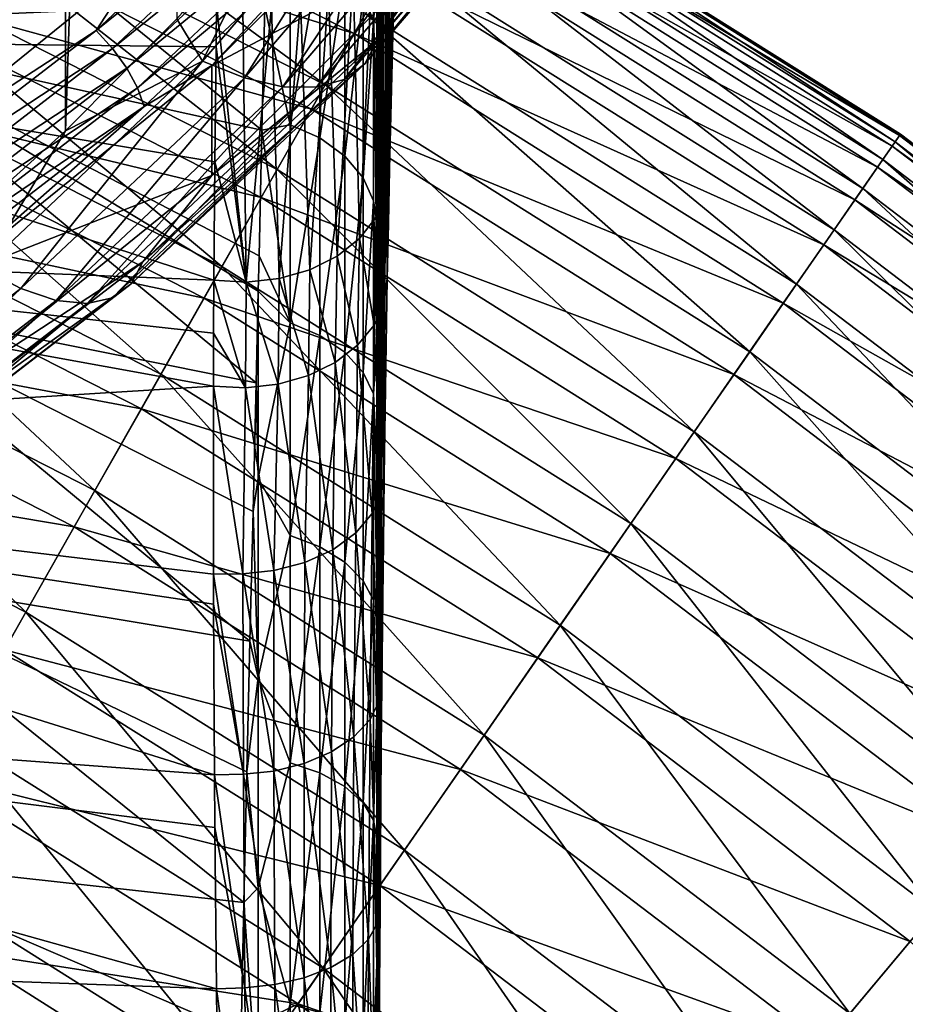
# Model space of a CAD drawing. Header units: metres. Extents: x -44 to 117, y -432 to 89.
# Tile 281 of 656: x 13 to 18, y -379 to -374. Entities that reach past the tile are written whole.
import ezdxf

# ---------------------------------------------------------------- set-up
doc = ezdxf.new("R2010")
doc.units = ezdxf.units.M
doc.layers.add('solid_125568', color=7, linetype='CONTINUOUS')

msp = doc.modelspace()

# ---------------------------------------------------------------- linework, layer by layer
at = {"layer": 'solid_125568'}
for points in [[(12.704792, -375.118347, 864.838501), (12.704781, -355.645477, 850.690674), (13.33773, -356.216248, 851.105347)], [(12.704792, -375.118347, 864.838501), (13.33773, -356.216248, 851.105347), (13.337739, -374.547577, 864.423828)], [(13.337739, -374.547577, 864.423828), (13.33773, -356.216248, 851.105347), (13.931556, -356.813904, 851.539551)], [(13.337739, -374.547577, 864.423828), (13.931556, -356.813904, 851.539551), (13.931565, -373.949921, 863.989624)], [(15.072936, -368.000397, 267.490051), (15.099434, -373.464966, 268.515686), (15.068182, -374.751312, 266.91153)], [(15.070566, -368.037811, 267.375671), (15.072936, -368.000397, 267.490051), (15.068182, -374.751312, 266.91153)], [(15.070566, -368.037811, 267.375671), (15.068182, -374.751312, 266.91153), (15.068182, -368.075531, 267.261383)], [(15.03091, -368.843414, 265.128937), (15.068182, -368.075531, 267.261383), (15.036264, -376.58252, 265.082001)], [(15.036264, -376.58252, 265.082001), (15.068182, -368.075531, 267.261383), (15.038836, -376.388428, 265.254883)], [(15.038836, -376.388428, 265.254883), (15.068182, -368.075531, 267.261383), (15.055755, -375.337891, 266.267853)], [(15.068182, -368.075531, 267.261383), (15.061746, -375.041199, 266.586609), (15.055755, -375.337891, 266.267853)], [(15.068182, -368.075531, 267.261383), (15.068182, -374.751312, 266.91153), (15.061746, -375.041199, 266.586609)], [(15.017241, -369.295746, 264.013672), (15.03091, -368.843414, 265.128937), (15.023011, -377.842072, 264.065887)], [(15.03091, -368.843414, 265.128937), (15.026022, -377.505859, 264.319366), (15.023011, -377.842072, 264.065887)], [(15.03091, -368.843414, 265.128937), (15.036264, -376.58252, 265.082001), (15.026022, -377.505859, 264.319366)], [(15.008739, -369.711426, 263.064209), (15.017241, -369.295746, 264.013672), (15.00904, -380.405884, 262.542877)], [(15.017241, -369.295746, 264.013672), (15.010592, -379.968445, 262.758057), (15.00904, -380.405884, 262.542877)], [(15.017241, -369.295746, 264.013672), (15.014428, -379.118347, 263.224457), (15.010592, -379.968445, 262.758057)], [(15.017241, -369.295746, 264.013672), (15.016814, -378.699036, 263.480713), (15.014428, -379.118347, 263.224457)], [(15.017241, -369.295746, 264.013672), (15.023011, -377.842072, 264.065887), (15.016814, -378.699036, 263.480713)], [(15, -385.545654, 260.59137), (15.008739, -369.711426, 263.064209), (15.003049, -384.291534, 261.36142)], [(15, -385.545654, 260.59137), (15.000211, -370.684509, 261.076019), (15.008739, -369.711426, 263.064209)], [(15.008739, -369.711426, 263.064209), (15.003129, -384.118286, 261.388123), (15.003049, -384.291534, 261.36142)], [(15.008739, -369.711426, 263.064209), (15.003964, -382.999878, 261.619232), (15.003129, -384.118286, 261.388123)], [(15.008739, -369.711426, 263.064209), (15.004303, -382.693237, 261.69986), (15.003964, -382.999878, 261.619232)], [(15.008739, -369.711426, 263.064209), (15.005793, -381.701874, 262.009583), (15.004303, -382.693237, 261.69986)], [(15.008739, -369.711426, 263.064209), (15.006607, -381.301788, 262.157593), (15.005793, -381.701874, 262.009583)], [(15.008739, -369.711426, 263.064209), (15.00904, -380.405884, 262.542877), (15.006607, -381.301788, 262.157593)], [(15, -385.511688, 259.943146), (15.000052, -370.782196, 260.892303), (15.000211, -370.684509, 261.076019)], [(15, -385.545654, 260.59137), (15, -385.511688, 259.943146), (15.000211, -370.684509, 261.076019)], [(15, -385.511688, 259.943146), (15, -370.880646, 260.70993), (15.000052, -370.782196, 260.892303)], [(15, -371.432495, 259.739624), (15, -370.880646, 260.70993), (15, -385.511688, 259.943146)], [(15, -371.997742, 258.815063), (15, -371.432495, 259.739624), (15, -385.511688, 259.943146)], [(12.378671, -374.741241, 868.272766), (13.748037, -373.633453, 867.467896), (12.509221, -371.68927, 866.055359)], [(15, -372.576447, 257.936188), (15, -371.997742, 258.815063), (15, -385.511688, 259.943146)], [(15, -373.168579, 257.103058), (15, -372.576447, 257.936188), (15, -385.511688, 259.943146)], [(14.386372, -374.543945, 254.260727), (12.118732, -374.043762, 254.076492), (12.126669, -372.713928, 255.493286)], [(14.401115, -373.883209, 254.985596), (14.386372, -374.543945, 254.260727), (12.126669, -372.713928, 255.493286)], [(12.519332, -372.687836, 244.919189), (12.338329, -373.086304, 245.683273), (14.723593, -374.301666, 245.683273)], [(14.939587, -373.921021, 244.919189), (12.519332, -372.687836, 244.919189), (14.723593, -374.301666, 245.683273)], [(12.276813, -373.221741, 235.494858), (12.468211, -372.800385, 236.245285), (14.878583, -374.028534, 236.245285)], [(14.878583, -374.028534, 236.245285), (12.468211, -372.800385, 236.245285), (15.065446, -373.699188, 237.03363)], [(15.002219, -374.06601, 865.568481), (16.100073, -372.789917, 864.641357), (15.371323, -373.535278, 865.542419)], [(16.027821, -372.919098, 864.386902), (16.100073, -372.789917, 864.641357), (15.002219, -374.06601, 865.568481)], [(13.502095, -374.011993, 867.721985), (14.731285, -372.853607, 866.880371), (13.748037, -373.633453, 867.467896)], [(14.826777, -372.942749, 866.883484), (14.731285, -372.853607, 866.880371), (13.502095, -374.011993, 867.721985)], [(14.934893, -374.189453, 865.309875), (16.027821, -372.919098, 864.386902), (15.002219, -374.06601, 865.568481)], [(15.910262, -373.012482, 864.133728), (16.027821, -372.919098, 864.386902), (14.934893, -374.189453, 865.309875)], [(13.589619, -374.108612, 867.73053), (14.826777, -372.942749, 866.883484), (13.502095, -374.011993, 867.721985)], [(14.908786, -373.040802, 866.856506), (14.826777, -372.942749, 866.883484), (13.589619, -374.108612, 867.73053)], [(14.069984, -374.175964, 864.189453), (15.099618, -372.979187, 863.319946), (14.292716, -374.265198, 864.359924)], [(14.484539, -373.327118, 863.537109), (15.099618, -372.979187, 863.319946), (14.069984, -374.175964, 864.189453)], [(14.119752, -374.197876, 867.259949), (15.371323, -372.94751, 866.35144), (15.011267, -373.236847, 866.721619)], [(15.371323, -373.535278, 865.542419), (15.371323, -372.94751, 866.35144), (14.119752, -374.197876, 867.259949)], [(15.099618, -372.979187, 863.319946), (15.338649, -373.049469, 863.476685), (14.292716, -374.265198, 864.359924)], [(14.144268, -373.87146, 269.338715), (10.178885, -372.989136, 269.381714), (10.157577, -374.053589, 268.0159)], [(13.664785, -374.213135, 867.708252), (14.908786, -373.040802, 866.856506), (13.589619, -374.108612, 867.73053)], [(14.971715, -373.141113, 866.80127), (14.908786, -373.040802, 866.856506), (13.664785, -374.213135, 867.708252)], [(14.825352, -374.273529, 865.049927), (15.910262, -373.012482, 864.133728), (14.934893, -374.189453, 865.309875)], [(15.751927, -373.066437, 863.891541), (15.910262, -373.012482, 864.133728), (14.825352, -374.273529, 865.049927)], [(12.338329, -373.086304, 245.683273), (12.123429, -373.559448, 246.39505), (14.467148, -374.753632, 246.39505)], [(14.723593, -374.301666, 245.683273), (12.338329, -373.086304, 245.683273), (14.467148, -374.753632, 246.39505)], [(14.292716, -374.265198, 864.359924), (15.338649, -373.049469, 863.476685), (14.49796, -374.312134, 864.565613)], [(15.338649, -373.049469, 863.476685), (15.558912, -373.078949, 863.669678), (14.49796, -374.312134, 864.565613)], [(14.49796, -374.312134, 864.565613), (15.558912, -373.078949, 863.669678), (14.677814, -374.314941, 864.798645)], [(14.677814, -374.314941, 864.798645), (15.751927, -373.066437, 863.891541), (14.825352, -374.273529, 865.049927)], [(15.558912, -373.078949, 863.669678), (15.751927, -373.066437, 863.891541), (14.677814, -374.314941, 864.798645)], [(14.982594, -373.061646, 256.967102), (14.982594, -373.958344, 255.831757), (14.926137, -373.828094, 255.72287)], [(14.982594, -373.061646, 256.967102), (15, -373.775055, 256.315399), (14.982594, -373.958344, 255.831757)], [(15.382519, -373.140411, 239.447311), (15.416267, -373.080933, 240.214096), (17.789623, -374.572205, 240.214096)], [(15.420477, -373.073517, 240.959534), (15.396095, -373.116486, 241.716812), (17.766346, -374.605804, 241.716812)], [(15.416267, -373.080933, 240.214096), (15.420477, -373.073517, 240.959534), (17.794481, -374.565186, 240.959534)], [(17.789623, -374.572205, 240.214096), (15.416267, -373.080933, 240.214096), (17.794481, -374.565186, 240.959534)], [(17.794481, -374.565186, 240.959534), (15.420477, -373.073517, 240.959534), (17.766346, -374.605804, 241.716812)], [(13.722464, -374.31839, 867.656677), (14.971715, -373.141113, 866.80127), (13.664785, -374.213135, 867.708252)], [(15.011267, -373.236847, 866.721619), (14.971715, -373.141113, 866.80127), (13.722464, -374.31839, 867.656677)], [(15.315071, -373.259277, 238.650345), (15.382519, -373.140411, 239.447311), (17.750679, -374.628418, 239.447311)], [(15.396095, -373.116486, 241.716812), (15.339288, -373.216583, 242.506348), (17.700792, -374.700409, 242.506348)], [(17.750679, -374.628418, 239.447311), (15.382519, -373.140411, 239.447311), (17.789623, -374.572205, 240.214096)], [(17.766346, -374.605804, 241.716812), (15.396095, -373.116486, 241.716812), (17.700792, -374.700409, 242.506348)], [(15, -373.775055, 256.315399), (15, -373.168579, 257.103058), (15, -385.511688, 259.943146)], [(12.051966, -373.716766, 234.802933), (12.276813, -373.221741, 235.494858), (14.650183, -374.43103, 235.494858)], [(14.650183, -374.43103, 235.494858), (12.276813, -373.221741, 235.494858), (14.878583, -374.028534, 236.245285)], [(13.758715, -374.417236, 867.579224), (15.011267, -373.236847, 866.721619), (13.722464, -374.31839, 867.656677)], [(14.119752, -374.197876, 867.259949), (15.011267, -373.236847, 866.721619), (13.758715, -374.417236, 867.579224)], [(15.339288, -373.216583, 242.506348), (15.246076, -373.380859, 243.313965), (17.593231, -374.855682, 243.313965)], [(17.700792, -374.700409, 242.506348), (15.339288, -373.216583, 242.506348), (17.593231, -374.855682, 243.313965)], [(15.210249, -373.444, 237.840576), (15.315071, -373.259277, 238.650345), (17.672848, -374.740753, 238.650345)], [(17.672848, -374.740753, 238.650345), (15.315071, -373.259277, 238.650345), (17.750679, -374.628418, 239.447311)], [(13.931565, -373.949921, 863.989624), (14.484539, -373.327118, 863.537109), (14.069984, -374.175964, 864.189453)], [(15.094375, -373.350769, 268.953888), (15.051971, -374.881226, 267.025024), (15.068182, -374.751312, 266.91153)], [(15.052956, -373.47403, 269.04007), (15.051971, -374.881226, 267.025024), (15.094375, -373.350769, 268.953888)], [(15.099434, -373.464966, 268.515686), (15.094375, -373.350769, 268.953888), (15.068182, -374.751312, 266.91153)], [(15.246076, -373.380859, 243.313965), (15.113635, -373.614288, 244.123383), (17.440399, -375.076263, 244.123383)], [(17.593231, -374.855682, 243.313965), (15.246076, -373.380859, 243.313965), (17.440399, -375.076263, 244.123383)], [(15.065446, -373.699188, 237.03363), (15.210249, -373.444, 237.840576), (17.551888, -374.915344, 237.840576)], [(17.551888, -374.915344, 237.840576), (15.210249, -373.444, 237.840576), (17.672848, -374.740753, 238.650345)], [(14.978935, -373.593506, 269.124176), (14.997011, -375.008392, 267.136963), (15.052956, -373.47403, 269.04007)], [(15.052956, -373.47403, 269.04007), (14.997011, -375.008392, 267.136963), (15.051971, -374.881226, 267.025024)], [(12.123429, -373.559448, 246.39505), (11.876911, -374.102173, 247.034958), (14.172972, -375.272064, 247.034958)], [(14.467148, -374.753632, 246.39505), (12.123429, -373.559448, 246.39505), (14.172972, -375.272064, 247.034958)], [(14.119752, -374.785675, 866.450928), (15.371323, -373.535278, 865.542419), (14.119752, -374.197876, 867.259949)], [(15.002219, -374.06601, 865.568481), (15.371323, -373.535278, 865.542419), (14.119752, -374.785675, 866.450928)], [(14.536585, -373.52887, 255.472717), (14.536585, -374.514404, 254.367325), (14.401115, -373.883209, 254.985596)], [(14.695323, -373.603699, 255.535278), (14.536585, -374.514404, 254.367325), (14.536585, -373.52887, 255.472717)], [(14.695323, -373.603699, 255.535278), (14.695324, -374.585175, 254.434433), (14.536585, -374.514404, 254.367325)], [(14.828804, -373.706238, 255.621002), (14.695324, -374.585175, 254.434433), (14.695323, -373.603699, 255.535278)], [(14.873336, -373.700592, 269.200287), (14.907425, -375.121399, 267.237244), (14.978935, -373.593506, 269.124176)], [(14.978935, -373.593506, 269.124176), (14.907425, -375.121399, 267.237244), (14.997011, -375.008392, 267.136963)], [(15.113635, -373.614288, 244.123383), (14.939587, -373.921021, 244.919189), (17.239557, -375.36618, 244.919189)], [(17.440399, -375.076263, 244.123383), (15.113635, -373.614288, 244.123383), (17.239557, -375.36618, 244.919189)], [(13.502095, -374.011993, 867.721985), (13.748037, -373.633453, 867.467896), (12.378671, -374.741241, 868.272766)], [(11.796793, -374.278534, 234.188095), (12.051966, -373.716766, 234.802933), (14.381868, -374.9039, 234.802933)], [(14.381868, -374.9039, 234.802933), (12.051966, -373.716766, 234.802933), (14.650183, -374.43103, 235.494858)], [(14.828804, -373.706238, 255.621002), (14.828804, -374.682159, 254.526382), (14.695324, -374.585175, 254.434433)], [(14.741571, -373.787415, 269.262848), (14.787352, -375.2164, 267.322449), (14.873336, -373.700592, 269.200287)], [(14.873336, -373.700592, 269.200287), (14.787352, -375.2164, 267.322449), (14.907425, -375.121399, 267.237244)], [(14.926137, -373.828094, 255.72287), (14.828804, -374.682159, 254.526382), (14.828804, -373.706238, 255.621002)], [(14.878583, -374.028534, 236.245285), (15.065446, -373.699188, 237.03363), (17.384792, -375.156555, 237.03363)], [(17.384792, -375.156555, 237.03363), (15.065446, -373.699188, 237.03363), (17.551888, -374.915344, 237.840576)], [(14.982594, -373.958344, 255.831757), (15, -373.775055, 256.315399), (15, -374.39801, 255.572784)], [(15, -374.39801, 255.572784), (15, -373.775055, 256.315399), (15, -385.511688, 259.943146)], [(14.592645, -373.84848, 269.307861), (14.642389, -375.289154, 267.388763), (14.741571, -373.787415, 269.262848)], [(14.741571, -373.787415, 269.262848), (14.642389, -375.289154, 267.388763), (14.787352, -375.2164, 267.322449)], [(14.926137, -373.828094, 255.72287), (14.926137, -374.797424, 254.635666), (14.828804, -374.682159, 254.526382)], [(14.982594, -373.958344, 255.831757), (14.926137, -374.797424, 254.635666), (14.926137, -373.828094, 255.72287)], [(14.141663, -374.099518, 269.016571), (14.144268, -373.87146, 269.338715), (10.157577, -374.053589, 268.0159)], [(14.303117, -375.355164, 267.453186), (14.144268, -373.87146, 269.338715), (14.141663, -374.099518, 269.016571)], [(14.285213, -373.889252, 269.341736), (14.144268, -373.87146, 269.338715), (14.303117, -375.355164, 267.453186)], [(14.437194, -373.881866, 269.333862), (14.479078, -375.336182, 267.433075), (14.592645, -373.84848, 269.307861)], [(14.592645, -373.84848, 269.307861), (14.479078, -375.336182, 267.433075), (14.642389, -375.289154, 267.388763)], [(14.285213, -373.889252, 269.341736), (14.303117, -375.355164, 267.453186), (14.437194, -373.881866, 269.333862)], [(14.437194, -373.881866, 269.333862), (14.303117, -375.355164, 267.453186), (14.479078, -375.336182, 267.433075)], [(14.536585, -374.514404, 254.367325), (14.386372, -374.543945, 254.260727), (14.401115, -373.883209, 254.985596)], [(14.939587, -373.921021, 244.919189), (14.723593, -374.301666, 245.683273), (16.990311, -375.725952, 245.683273)], [(17.239557, -375.36618, 244.919189), (14.939587, -373.921021, 244.919189), (16.990311, -375.725952, 245.683273)], [(13.337739, -374.547577, 864.423828), (13.931565, -373.949921, 863.989624), (14.069984, -374.175964, 864.189453)], [(14.982594, -373.958344, 255.831757), (14.982594, -374.920624, 254.752472), (14.926137, -374.797424, 254.635666)], [(14.982594, -373.958344, 255.831757), (15, -374.39801, 255.572784), (15, -375.033875, 254.876022)], [(14.982594, -373.958344, 255.831757), (15, -375.033875, 254.876022), (14.982594, -374.920624, 254.752472)], [(12.134356, -375.063812, 868.486206), (13.502095, -374.011993, 867.721985), (12.378671, -374.741241, 868.272766)], [(13.589619, -374.108612, 867.73053), (13.502095, -374.011993, 867.721985), (12.134356, -375.063812, 868.486206)], [(14.650183, -374.43103, 235.494858), (14.878583, -374.028534, 236.245285), (17.169161, -375.467773, 236.245285)], [(17.169161, -375.467773, 236.245285), (14.878583, -374.028534, 236.245285), (17.384792, -375.156555, 237.03363)], [(10.157577, -374.053589, 268.0159), (10.138075, -375.18573, 266.78595), (14.130193, -375.34491, 267.447784)], [(14.135426, -374.712524, 268.206635), (10.157577, -374.053589, 268.0159), (14.130193, -375.34491, 267.447784)], [(14.135426, -374.712524, 268.206635), (14.141663, -374.099518, 269.016571), (10.157577, -374.053589, 268.0159)], [(14.355694, -375.892944, 252.962173), (12.109245, -375.441833, 252.824493), (12.118732, -374.043762, 254.076492)], [(14.366829, -375.403839, 253.406189), (14.355694, -375.892944, 252.962173), (12.118732, -374.043762, 254.076492)], [(14.37114, -375.2146, 253.586014), (14.366829, -375.403839, 253.406189), (12.118732, -374.043762, 254.076492)], [(14.386372, -374.543945, 254.260727), (14.37114, -375.2146, 253.586014), (12.118732, -374.043762, 254.076492)], [(13.750422, -375.245697, 866.425537), (15.002219, -374.06601, 865.568481), (14.119752, -374.785675, 866.450928)], [(14.934893, -374.189453, 865.309875), (15.002219, -374.06601, 865.568481), (13.750422, -375.245697, 866.425537)], [(11.876911, -374.102173, 247.034958), (11.603642, -374.703796, 247.58638), (13.846873, -375.846771, 247.58638)], [(14.172972, -375.272064, 247.034958), (11.876911, -374.102173, 247.034958), (13.846873, -375.846771, 247.58638)], [(12.213013, -375.167267, 868.499695), (13.589619, -374.108612, 867.73053), (12.134356, -375.063812, 868.486206)], [(13.664785, -374.213135, 867.708252), (13.589619, -374.108612, 867.73053), (12.213013, -375.167267, 868.499695)], [(14.303117, -375.355164, 267.453186), (14.141663, -374.099518, 269.016571), (14.135426, -374.712524, 268.206635)], [(12.895974, -375.282349, 864.993286), (14.069984, -374.175964, 864.189453), (13.100121, -375.389099, 865.176514)], [(13.337739, -374.547577, 864.423828), (14.069984, -374.175964, 864.189453), (12.895974, -375.282349, 864.993286)], [(14.069984, -374.175964, 864.189453), (14.292716, -374.265198, 864.359924), (13.100121, -375.389099, 865.176514)], [(13.688714, -375.363861, 866.163147), (14.934893, -374.189453, 865.309875), (13.750422, -375.245697, 866.425537)], [(14.825352, -374.273529, 865.049927), (14.934893, -374.189453, 865.309875), (13.688714, -375.363861, 866.163147)], [(12.280565, -375.277649, 868.481689), (13.664785, -374.213135, 867.708252), (12.213013, -375.167267, 868.499695)], [(13.722464, -374.31839, 867.656677), (13.664785, -374.213135, 867.708252), (12.280565, -375.277649, 868.481689)], [(12.713482, -375.335571, 868.086487), (14.119752, -374.197876, 867.259949), (13.758715, -374.417236, 867.579224)], [(14.119752, -374.785675, 866.450928), (14.119752, -374.197876, 867.259949), (12.713482, -375.335571, 868.086487)], [(11.516471, -374.895691, 233.666611), (11.796793, -374.278534, 234.188095), (14.077365, -375.440552, 234.188095)], [(14.077365, -375.440552, 234.188095), (11.796793, -374.278534, 234.188095), (14.381868, -374.9039, 234.802933)], [(13.100121, -375.389099, 865.176514), (14.292716, -374.265198, 864.359924), (13.288239, -375.452179, 865.393921)], [(14.292716, -374.265198, 864.359924), (14.49796, -374.312134, 864.565613), (13.288239, -375.452179, 865.393921)], [(13.588313, -375.439301, 865.896912), (14.825352, -374.273529, 865.049927), (13.688714, -375.363861, 866.163147)], [(14.677814, -374.314941, 864.798645), (14.825352, -374.273529, 865.049927), (13.588313, -375.439301, 865.896912)], [(14.723593, -374.301666, 245.683273), (14.467148, -374.753632, 246.39505), (16.694386, -376.153076, 246.39505)], [(16.990311, -375.725952, 245.683273), (14.723593, -374.301666, 245.683273), (16.694386, -376.153076, 246.39505)], [(12.332401, -375.38739, 868.43335), (13.722464, -374.31839, 867.656677), (12.280565, -375.277649, 868.481689)], [(13.758715, -374.417236, 867.579224), (13.722464, -374.31839, 867.656677), (12.332401, -375.38739, 868.43335)], [(13.288239, -375.452179, 865.393921), (14.49796, -374.312134, 864.565613), (13.453085, -375.469116, 865.637207)], [(14.49796, -374.312134, 864.565613), (14.677814, -374.314941, 864.798645), (13.453085, -375.469116, 865.637207)], [(13.453085, -375.469116, 865.637207), (14.677814, -374.314941, 864.798645), (13.588313, -375.439301, 865.896912)], [(15, -375.033875, 254.876022), (15, -374.39801, 255.572784), (15, -385.511688, 259.943146)], [(12.36498, -375.489044, 868.357971), (13.758715, -374.417236, 867.579224), (12.332401, -375.38739, 868.43335)], [(12.713482, -375.335571, 868.086487), (13.758715, -374.417236, 867.579224), (12.36498, -375.489044, 868.357971)], [(14.381868, -374.9039, 234.802933), (14.650183, -374.43103, 235.494858), (16.9056, -375.848206, 235.494858)], [(16.9056, -375.848206, 235.494858), (14.650183, -374.43103, 235.494858), (17.169161, -375.467773, 236.245285)], [(12.704792, -375.118347, 864.838501), (13.337739, -374.547577, 864.423828), (12.895974, -375.282349, 864.993286)], [(14.536586, -375.572815, 253.327286), (14.37114, -375.2146, 253.586014), (14.386372, -374.543945, 254.260727)], [(14.536585, -374.514404, 254.367325), (14.536586, -375.572815, 253.327286), (14.386372, -374.543945, 254.260727)], [(14.695324, -374.585175, 254.434433), (14.536586, -375.572815, 253.327286), (14.536585, -374.514404, 254.367325)], [(14.695324, -374.585175, 254.434433), (14.695324, -375.638763, 253.399124), (14.536586, -375.572815, 253.327286)], [(14.828804, -374.682159, 254.526382), (14.695324, -375.638763, 253.399124), (14.695324, -374.585175, 254.434433)], [(17.766346, -374.605804, 241.716812), (17.700792, -374.700409, 242.506348), (19.919781, -376.389954, 242.506348)], [(17.750679, -374.628418, 239.447311), (17.789623, -374.572205, 240.214096), (20.019749, -376.270233, 240.214096)], [(17.794481, -374.565186, 240.959534), (17.766346, -374.605804, 241.716812), (19.993551, -376.301605, 241.716812)], [(19.993551, -376.301605, 241.716812), (17.766346, -374.605804, 241.716812), (19.919781, -376.389954, 242.506348)], [(17.789623, -374.572205, 240.214096), (17.794481, -374.565186, 240.959534), (20.025213, -376.263672, 240.959534)], [(20.019749, -376.270233, 240.214096), (17.789623, -374.572205, 240.214096), (20.025213, -376.263672, 240.959534)], [(20.025213, -376.263672, 240.959534), (17.794481, -374.565186, 240.959534), (19.993551, -376.301605, 241.716812)], [(17.672848, -374.740753, 238.650345), (17.750679, -374.628418, 239.447311), (19.975922, -376.322723, 239.447311)], [(19.975922, -376.322723, 239.447311), (17.750679, -374.628418, 239.447311), (20.019749, -376.270233, 240.214096)], [(11.603642, -374.703796, 247.58638), (11.309056, -375.352325, 248.033997), (13.495339, -376.466309, 248.033997)], [(13.846873, -375.846771, 247.58638), (11.603642, -374.703796, 247.58638), (13.495339, -376.466309, 248.033997)], [(14.303117, -375.355164, 267.453186), (14.135426, -374.712524, 268.206635), (14.130193, -375.34491, 267.447784)], [(14.828804, -374.682159, 254.526382), (14.828805, -375.729156, 253.497574), (14.695324, -375.638763, 253.399124)], [(14.926137, -374.797424, 254.635666), (14.828805, -375.729156, 253.497574), (14.828804, -374.682159, 254.526382)], [(17.700792, -374.700409, 242.506348), (17.593231, -374.855682, 243.313965), (19.798735, -376.534943, 243.313965)], [(19.919781, -376.389954, 242.506348), (17.700792, -374.700409, 242.506348), (19.798735, -376.534943, 243.313965)], [(14.467148, -374.753632, 246.39505), (14.172972, -375.272064, 247.034958), (16.354921, -376.643066, 247.034958)], [(16.694386, -376.153076, 246.39505), (14.467148, -374.753632, 246.39505), (16.354921, -376.643066, 247.034958)], [(15.061746, -375.041199, 266.586609), (15.068182, -374.751312, 266.91153), (15.051971, -374.881226, 267.025024)], [(17.551888, -374.915344, 237.840576), (17.672848, -374.740753, 238.650345), (19.888332, -376.427643, 238.650345)], [(19.888332, -376.427643, 238.650345), (17.672848, -374.740753, 238.650345), (19.975922, -376.322723, 239.447311)], [(12.713482, -375.92337, 867.277466), (14.119752, -374.785675, 866.450928), (12.713482, -375.335571, 868.086487)], [(13.750422, -375.245697, 866.425537), (14.119752, -374.785675, 866.450928), (12.713482, -375.92337, 867.277466)], [(14.926137, -374.797424, 254.635666), (14.926137, -375.836578, 253.614563), (14.828805, -375.729156, 253.497574)], [(14.982594, -374.920624, 254.752472), (14.926137, -375.836578, 253.614563), (14.926137, -374.797424, 254.635666)], [(17.593231, -374.855682, 243.313965), (17.440399, -375.076263, 244.123383), (19.626745, -376.740967, 244.123383)], [(19.798735, -376.534943, 243.313965), (17.593231, -374.855682, 243.313965), (19.626745, -376.740967, 244.123383)], [(11.216693, -375.555664, 233.252457), (11.516471, -374.895691, 233.666611), (13.742851, -376.03009, 233.666611)], [(13.742851, -376.03009, 233.666611), (11.516471, -374.895691, 233.666611), (14.077365, -375.440552, 234.188095)], [(14.077365, -375.440552, 234.188095), (14.381868, -374.9039, 234.802933), (16.595978, -376.295135, 234.802933)], [(16.595978, -376.295135, 234.802933), (14.381868, -374.9039, 234.802933), (16.9056, -375.848206, 235.494858)], [(14.982594, -374.920624, 254.752472), (14.982594, -375.951385, 253.739624), (14.926137, -375.836578, 253.614563)], [(14.982594, -374.920624, 254.752472), (15, -375.033875, 254.876022), (15, -375.678497, 254.225998)], [(14.982594, -374.920624, 254.752472), (15, -375.678497, 254.225998), (14.982594, -375.951385, 253.739624)], [(15.039635, -375.462097, 266.385925), (15.051971, -374.881226, 267.025024), (14.997011, -375.008392, 267.136963)], [(15.039635, -375.462097, 266.385925), (15.055755, -375.337891, 266.267853), (15.051971, -374.881226, 267.025024)], [(15.055755, -375.337891, 266.267853), (15.061746, -375.041199, 266.586609), (15.051971, -374.881226, 267.025024)], [(17.384792, -375.156555, 237.03363), (17.551888, -374.915344, 237.840576), (19.752209, -376.590668, 237.840576)], [(19.752209, -376.590668, 237.840576), (17.551888, -374.915344, 237.840576), (19.888332, -376.427643, 238.650345)], [(14.985315, -375.583679, 266.502258), (14.997011, -375.008392, 267.136963), (14.907425, -375.121399, 267.237244)], [(14.985315, -375.583679, 266.502258), (15.039635, -375.462097, 266.385925), (14.997011, -375.008392, 267.136963)], [(15, -375.678497, 254.225998), (15, -375.033875, 254.876022), (15, -385.511688, 259.943146)], [(17.440399, -375.076263, 244.123383), (17.239557, -375.36618, 244.919189), (19.400724, -377.011688, 244.919189)], [(19.626745, -376.740967, 244.123383), (17.440399, -375.076263, 244.123383), (19.400724, -377.011688, 244.919189)], [(14.896845, -375.691864, 266.606476), (14.907425, -375.121399, 267.237244), (14.787352, -375.2164, 267.322449)], [(14.896845, -375.691864, 266.606476), (14.985315, -375.583679, 266.502258), (14.907425, -375.121399, 267.237244)], [(10.138075, -375.18573, 266.78595), (8.600068, -376.251984, 265.629761), (14.127139, -375.9104, 266.82785)], [(14.128364, -375.626282, 267.132751), (10.138075, -375.18573, 266.78595), (14.127139, -375.9104, 266.82785)], [(14.128364, -375.626282, 267.132751), (14.130193, -375.34491, 267.447784), (10.138075, -375.18573, 266.78595)], [(17.169161, -375.467773, 236.245285), (17.384792, -375.156555, 237.03363), (19.564167, -376.815918, 237.03363)], [(19.564167, -376.815918, 237.03363), (17.384792, -375.156555, 237.03363), (19.752209, -376.590668, 237.840576)], [(12.357527, -376.316864, 867.203796), (13.750422, -375.245697, 866.425537), (12.713482, -375.92337, 867.277466)], [(13.688714, -375.363861, 866.163147), (13.750422, -375.245697, 866.425537), (12.357527, -376.316864, 867.203796)], [(14.536586, -375.572815, 253.327286), (14.366829, -375.403839, 253.406189), (14.37114, -375.2146, 253.586014)], [(14.778244, -375.783112, 266.69519), (14.787352, -375.2164, 267.322449), (14.642389, -375.289154, 267.388763)], [(14.778244, -375.783112, 266.69519), (14.896845, -375.691864, 266.606476), (14.787352, -375.2164, 267.322449)], [(12.895974, -375.282349, 864.993286), (13.100121, -375.389099, 865.176514), (11.7731, -376.409607, 865.917969)], [(14.172972, -375.272064, 247.034958), (13.846873, -375.846771, 247.58638), (15.978619, -377.186218, 247.58638)], [(16.354921, -376.643066, 247.034958), (14.172972, -375.272064, 247.034958), (15.978619, -377.186218, 247.58638)], [(14.634931, -375.853333, 266.764404), (14.642389, -375.289154, 267.388763), (14.479078, -375.336182, 267.433075)], [(14.634931, -375.853333, 266.764404), (14.778244, -375.783112, 266.69519), (14.642389, -375.289154, 267.388763)], [(11.309056, -375.352325, 248.033997), (10.99989, -376.03299, 248.3694), (13.126405, -377.116486, 248.3694)], [(13.495339, -376.466309, 248.033997), (11.309056, -375.352325, 248.033997), (13.126405, -377.116486, 248.3694)], [(14.298938, -375.918701, 266.832581), (14.130193, -375.34491, 267.447784), (14.128364, -375.626282, 267.132751)], [(14.298938, -375.918701, 266.832581), (14.303117, -375.355164, 267.453186), (14.130193, -375.34491, 267.447784)], [(14.473304, -375.899292, 266.810974), (14.479078, -375.336182, 267.433075), (14.303117, -375.355164, 267.453186)], [(14.473304, -375.899292, 266.810974), (14.634931, -375.853333, 266.764404), (14.479078, -375.336182, 267.433075)], [(15.038836, -376.388428, 265.254883), (15.055755, -375.337891, 266.267853), (15.039635, -375.462097, 266.385925)], [(11.7731, -376.409607, 865.917969), (13.100121, -375.389099, 865.176514), (11.942163, -376.487335, 866.145996)], [(13.100121, -375.389099, 865.176514), (13.288239, -375.452179, 865.393921), (11.942163, -376.487335, 866.145996)], [(12.30207, -376.430206, 866.937866), (13.688714, -375.363861, 866.163147), (12.357527, -376.316864, 867.203796)], [(13.588313, -375.439301, 865.896912), (13.688714, -375.363861, 866.163147), (12.30207, -376.430206, 866.937866)], [(14.298938, -375.918701, 266.832581), (14.473304, -375.899292, 266.810974), (14.303117, -375.355164, 267.453186)], [(14.366829, -376.401245, 252.537109), (14.355694, -375.892944, 252.962173), (14.366829, -375.403839, 253.406189)], [(14.536586, -375.572815, 253.327286), (14.366829, -376.401245, 252.537109), (14.366829, -375.403839, 253.406189)], [(17.239557, -375.36618, 244.919189), (16.990311, -375.725952, 245.683273), (19.120232, -377.347656, 245.683273)], [(19.400724, -377.011688, 244.919189), (17.239557, -375.36618, 244.919189), (19.120232, -377.347656, 245.683273)], [(11.942163, -376.487335, 866.145996), (13.288239, -375.452179, 865.393921), (12.09031, -376.51712, 866.398621)], [(13.288239, -375.452179, 865.393921), (13.453085, -375.469116, 865.637207), (12.09031, -376.51712, 866.398621)], [(14.322543, -377.270935, 251.862564), (12.098111, -376.903015, 251.744476), (12.109245, -375.441833, 252.824493)], [(14.339425, -376.578735, 252.387833), (14.322543, -377.270935, 251.862564), (12.109245, -375.441833, 252.824493)], [(14.355694, -375.892944, 252.962173), (14.339425, -376.578735, 252.387833), (12.109245, -375.441833, 252.824493)], [(12.211839, -376.497833, 866.666016), (13.588313, -375.439301, 865.896912), (12.30207, -376.430206, 866.937866)], [(13.453085, -375.469116, 865.637207), (13.588313, -375.439301, 865.896912), (12.211839, -376.497833, 866.666016)], [(13.742851, -376.03009, 233.666611), (14.077365, -375.440552, 234.188095), (16.244595, -376.802307, 234.188095)], [(16.244595, -376.802307, 234.188095), (14.077365, -375.440552, 234.188095), (16.595978, -376.295135, 234.802933)], [(12.09031, -376.51712, 866.398621), (13.453085, -375.469116, 865.637207), (12.211839, -376.497833, 866.666016)], [(15.02483, -376.480408, 265.375488), (15.039635, -375.462097, 266.385925), (14.985315, -375.583679, 266.502258)], [(15.02483, -376.480408, 265.375488), (15.038836, -376.388428, 265.254883), (15.039635, -375.462097, 266.385925)], [(16.9056, -375.848206, 235.494858), (17.169161, -375.467773, 236.245285), (19.321505, -377.106598, 236.245285)], [(19.321505, -377.106598, 236.245285), (17.169161, -375.467773, 236.245285), (19.564167, -376.815918, 237.03363)], [(10.904578, -376.242828, 232.951904), (11.216693, -375.555664, 233.252457), (13.38512, -376.660553, 233.252457)], [(13.38512, -376.660553, 233.252457), (11.216693, -375.555664, 233.252457), (13.742851, -376.03009, 233.666611)], [(14.536586, -375.572815, 253.327286), (14.536586, -376.707397, 252.365494), (14.366829, -376.401245, 252.537109)], [(14.695324, -375.638763, 253.399124), (14.536586, -376.707397, 252.365494), (14.536586, -375.572815, 253.327286)], [(14.975541, -376.589233, 265.496277), (14.985315, -375.583679, 266.502258), (14.896845, -375.691864, 266.606476)], [(14.975541, -376.589233, 265.496277), (15.02483, -376.480408, 265.375488), (14.985315, -375.583679, 266.502258)], [(14.298938, -375.918701, 266.832581), (14.128364, -375.626282, 267.132751), (14.127139, -375.9104, 266.82785)], [(14.695324, -375.638763, 253.399124), (14.695325, -376.767609, 252.44223), (14.536586, -376.707397, 252.365494)], [(14.828805, -375.729156, 253.497574), (14.695325, -376.767609, 252.44223), (14.695324, -375.638763, 253.399124)], [(14.888161, -376.692902, 265.612), (14.896845, -375.691864, 266.606476), (14.778244, -375.783112, 266.69519)], [(14.888161, -376.692902, 265.612), (14.975541, -376.589233, 265.496277), (14.896845, -375.691864, 266.606476)], [(14.982594, -375.951385, 253.739624), (15, -375.678497, 254.225998), (15, -376.328003, 253.623688)], [(15, -376.328003, 253.623688), (15, -375.678497, 254.225998), (15, -385.511688, 259.943146)], [(14.828805, -375.729156, 253.497574), (14.828805, -376.850098, 252.547348), (14.695325, -376.767609, 252.44223)], [(14.926137, -375.836578, 253.614563), (14.828805, -376.850098, 252.547348), (14.828805, -375.729156, 253.497574)], [(16.990311, -375.725952, 245.683273), (16.694386, -376.153076, 246.39505), (18.78721, -377.746552, 246.39505)], [(19.120232, -377.347656, 245.683273), (16.990311, -375.725952, 245.683273), (18.78721, -377.746552, 246.39505)], [(14.765277, -376.782654, 265.712891), (14.778244, -375.783112, 266.69519), (14.634931, -375.853333, 266.764404)], [(14.765277, -376.782654, 265.712891), (14.888161, -376.692902, 265.612), (14.778244, -375.783112, 266.69519)], [(13.846873, -375.846771, 247.58638), (13.495339, -376.466309, 248.033997), (15.572966, -377.771759, 248.033997)], [(15.978619, -377.186218, 247.58638), (13.846873, -375.846771, 247.58638), (15.572966, -377.771759, 248.033997)], [(14.615257, -376.851013, 265.790588), (14.634931, -375.853333, 266.764404), (14.473304, -375.899292, 266.810974)], [(14.615257, -376.851013, 265.790588), (14.765277, -376.782654, 265.712891), (14.634931, -375.853333, 266.764404)], [(14.926137, -375.836578, 253.614563), (14.926138, -376.948181, 252.672302), (14.828805, -376.850098, 252.547348)], [(14.982594, -375.951385, 253.739624), (14.926138, -376.948181, 252.672302), (14.926137, -375.836578, 253.614563)], [(16.595978, -376.295135, 234.802933), (16.9056, -375.848206, 235.494858), (19.0249, -377.461853, 235.494858)], [(19.0249, -377.461853, 235.494858), (16.9056, -375.848206, 235.494858), (19.321505, -377.106598, 236.245285)], [(8.600068, -376.251984, 265.629761), (14.127957, -376.912537, 265.851257), (14.127139, -375.9104, 266.82785)], [(14.284147, -376.910828, 265.861572), (14.127139, -375.9104, 266.82785), (14.127957, -376.912537, 265.851257)], [(14.284147, -376.910828, 265.861572), (14.298938, -375.918701, 266.832581), (14.127139, -375.9104, 266.82785)], [(14.284147, -376.910828, 265.861572), (14.450477, -376.893799, 265.840302), (14.298938, -375.918701, 266.832581)], [(14.450477, -376.893799, 265.840302), (14.473304, -375.899292, 266.810974), (14.298938, -375.918701, 266.832581)], [(14.366829, -376.401245, 252.537109), (14.339425, -376.578735, 252.387833), (14.355694, -375.892944, 252.962173)], [(14.450477, -376.893799, 265.840302), (14.615257, -376.851013, 265.790588), (14.473304, -375.899292, 266.810974)], [(14.982594, -375.951385, 253.739624), (14.982594, -377.052979, 252.805847), (14.926138, -376.948181, 252.672302)], [(14.982594, -375.951385, 253.739624), (15, -376.328003, 253.623688), (15, -376.986267, 253.069901)], [(14.982594, -375.951385, 253.739624), (15, -376.986267, 253.069901), (14.982594, -377.052979, 252.805847)], [(13.126405, -377.116486, 248.3694), (10.99989, -376.03299, 248.3694), (12.74893, -377.781738, 248.588089)], [(13.38512, -376.660553, 233.252457), (13.742851, -376.03009, 233.666611), (15.858582, -377.359497, 233.666611)], [(15.858582, -377.359497, 233.666611), (13.742851, -376.03009, 233.666611), (16.244595, -376.802307, 234.188095)], [(16.694386, -376.153076, 246.39505), (16.354921, -376.643066, 247.034958), (18.40519, -378.204163, 247.034958)], [(18.78721, -377.746552, 246.39505), (16.694386, -376.153076, 246.39505), (18.40519, -378.204163, 247.034958)], [(13.012667, -377.316956, 232.951904), (10.904578, -376.242828, 232.951904), (13.38512, -376.660553, 233.252457)], [(8.600068, -376.251984, 265.629761), (8.585096, -377.571655, 264.65802), (14.133505, -377.98465, 264.959869)], [(8.600068, -376.251984, 265.629761), (14.128513, -377.074066, 265.707336), (14.127957, -376.912537, 265.851257)], [(8.600068, -376.251984, 265.629761), (14.133505, -377.98465, 264.959869), (14.128513, -377.074066, 265.707336)], [(16.244595, -376.802307, 234.188095), (16.595978, -376.295135, 234.802933), (18.676464, -377.879211, 234.802933)], [(18.676464, -377.879211, 234.802933), (16.595978, -376.295135, 234.802933), (19.0249, -377.461853, 235.494858)], [(15, -376.986267, 253.069901), (15, -376.328003, 253.623688), (15, -385.511688, 259.943146)], [(14.366829, -376.401245, 252.537109), (14.36683, -377.46405, 251.736191), (14.339425, -376.578735, 252.387833)], [(14.536586, -376.707397, 252.365494), (14.36683, -377.46405, 251.736191), (14.366829, -376.401245, 252.537109)], [(15.036264, -376.58252, 265.082001), (15.038836, -376.388428, 265.254883), (15.02483, -376.480408, 265.375488)], [(13.495339, -376.466309, 248.033997), (13.126405, -377.116486, 248.3694), (15.147233, -378.386261, 248.3694)], [(15.572966, -377.771759, 248.033997), (13.495339, -376.466309, 248.033997), (15.147233, -378.386261, 248.3694)], [(15.012017, -377.590881, 264.448883), (15.02483, -376.480408, 265.375488), (14.975541, -376.589233, 265.496277)], [(15.012017, -377.590881, 264.448883), (15.026022, -377.505859, 264.319366), (15.02483, -376.480408, 265.375488)], [(15.026022, -377.505859, 264.319366), (15.036264, -376.58252, 265.082001), (15.02483, -376.480408, 265.375488)], [(14.36683, -377.46405, 251.736191), (14.322543, -377.270935, 251.862564), (14.339425, -376.578735, 252.387833)], [(14.963404, -377.688568, 264.576843), (14.975541, -376.589233, 265.496277), (14.888161, -376.692902, 265.612)], [(14.963404, -377.688568, 264.576843), (15.012017, -377.590881, 264.448883), (14.975541, -376.589233, 265.496277)], [(13.012667, -377.316956, 232.951904), (13.38512, -376.660553, 233.252457), (15.445778, -377.955353, 233.252457)], [(15.445778, -377.955353, 233.252457), (13.38512, -376.660553, 233.252457), (15.858582, -377.359497, 233.666611)], [(16.354921, -376.643066, 247.034958), (15.978619, -377.186218, 247.58638), (17.981714, -378.711395, 247.58638)], [(18.40519, -378.204163, 247.034958), (16.354921, -376.643066, 247.034958), (17.981714, -378.711395, 247.58638)], [(14.536586, -376.707397, 252.365494), (14.536587, -377.919586, 251.497482), (14.36683, -377.46405, 251.736191)], [(14.695325, -376.767609, 252.44223), (14.536587, -377.919586, 251.497482), (14.536586, -376.707397, 252.365494)], [(14.877726, -377.781525, 264.699127), (14.888161, -376.692902, 265.612), (14.765277, -376.782654, 265.712891)], [(14.877726, -377.781525, 264.699127), (14.963404, -377.688568, 264.576843), (14.888161, -376.692902, 265.612)], [(14.695325, -376.767609, 252.44223), (14.695325, -377.973022, 251.579071), (14.536587, -377.919586, 251.497482)], [(14.828805, -376.850098, 252.547348), (14.695325, -377.973022, 251.579071), (14.695325, -376.767609, 252.44223)], [(14.757661, -377.862213, 264.805817), (14.765277, -376.782654, 265.712891), (14.615257, -376.851013, 265.790588)], [(14.757661, -377.862213, 264.805817), (14.877726, -377.781525, 264.699127), (14.765277, -376.782654, 265.712891)], [(15.858582, -377.359497, 233.666611), (16.244595, -376.802307, 234.188095), (18.281033, -378.352875, 234.188095)], [(18.281033, -378.352875, 234.188095), (16.244595, -376.802307, 234.188095), (18.676464, -377.879211, 234.802933)], [(14.611293, -377.924194, 264.888458), (14.615257, -376.851013, 265.790588), (14.450477, -376.893799, 265.840302)], [(14.611293, -377.924194, 264.888458), (14.757661, -377.862213, 264.805817), (14.615257, -376.851013, 265.790588)], [(14.828805, -376.850098, 252.547348), (14.828806, -378.046234, 251.690857), (14.695325, -377.973022, 251.579071)], [(14.926138, -376.948181, 252.672302), (14.828806, -378.046234, 251.690857), (14.828805, -376.850098, 252.547348)], [(14.289987, -378.66626, 250.958557), (12.085238, -378.421478, 250.841537), (12.098111, -376.903015, 251.744476)], [(14.305808, -377.967499, 251.386322), (14.289987, -378.66626, 250.958557), (12.098111, -376.903015, 251.744476)], [(14.322543, -377.270935, 251.862564), (14.305808, -377.967499, 251.386322), (12.098111, -376.903015, 251.744476)], [(14.287545, -377.980988, 264.966492), (14.284147, -376.910828, 265.861572), (14.127957, -376.912537, 265.851257)], [(14.287545, -377.980988, 264.966492), (14.127957, -376.912537, 265.851257), (14.128513, -377.074066, 265.707336)], [(14.450406, -377.963867, 264.942169), (14.450477, -376.893799, 265.840302), (14.284147, -376.910828, 265.861572)], [(14.287545, -377.980988, 264.966492), (14.450406, -377.963867, 264.942169), (14.284147, -376.910828, 265.861572)], [(14.450406, -377.963867, 264.942169), (14.611293, -377.924194, 264.888458), (14.450477, -376.893799, 265.840302)], [(14.926138, -376.948181, 252.672302), (14.926138, -378.133301, 251.823715), (14.828806, -378.046234, 251.690857)], [(14.982594, -377.052979, 252.805847), (14.926138, -378.133301, 251.823715), (14.926138, -376.948181, 252.672302)], [(14.982594, -377.052979, 252.805847), (15, -376.986267, 253.069901), (15, -377.653015, 252.563568)], [(15, -377.653015, 252.563568), (15, -376.986267, 253.069901), (15, -385.511688, 259.943146)], [(14.287545, -377.980988, 264.966492), (14.128513, -377.074066, 265.707336), (14.133505, -377.98465, 264.959869)], [(14.982594, -377.052979, 252.805847), (14.982594, -378.226318, 251.965729), (14.926138, -378.133301, 251.823715)], [(14.982594, -377.052979, 252.805847), (15, -377.653015, 252.563568), (14.982594, -378.226318, 251.965729)], [(13.126405, -377.116486, 248.3694), (12.74893, -377.781738, 248.588089), (14.711645, -379.015015, 248.588089)], [(15.147233, -378.386261, 248.3694), (13.126405, -377.116486, 248.3694), (14.711645, -379.015015, 248.588089)], [(15.978619, -377.186218, 247.58638), (15.572966, -377.771759, 248.033997), (17.525208, -379.258209, 248.033997)], [(17.981714, -378.711395, 247.58638), (15.978619, -377.186218, 247.58638), (17.525208, -379.258209, 248.033997)], [(14.36683, -377.46405, 251.736191), (14.305808, -377.967499, 251.386322), (14.322543, -377.270935, 251.862564)], [(15.015985, -378.575714, 232.951904), (12.634317, -377.983734, 232.769028), (13.012667, -377.316956, 232.951904)], [(15.015985, -378.575714, 232.951904), (13.012667, -377.316956, 232.951904), (15.445778, -377.955353, 233.252457)], [(15.445778, -377.955353, 233.252457), (15.858582, -377.359497, 233.666611), (17.84663, -378.873199, 233.666611)], [(17.84663, -378.873199, 233.666611), (15.858582, -377.359497, 233.666611), (18.281033, -378.352875, 234.188095)], [(14.36683, -377.46405, 251.736191), (14.36683, -378.588135, 251.018234), (14.305808, -377.967499, 251.386322)], [(14.536587, -377.919586, 251.497482), (14.36683, -378.588135, 251.018234), (14.36683, -377.46405, 251.736191)], [(15.023011, -377.842072, 264.065887), (15.026022, -377.505859, 264.319366), (15.012017, -377.590881, 264.448883)], [(8.585096, -377.571655, 264.65802), (8.572318, -378.925934, 263.850677), (14.143766, -379.125885, 264.164368)], [(8.585096, -377.571655, 264.65802), (14.135607, -378.264923, 264.750549), (14.133505, -377.98465, 264.959869)], [(8.585096, -377.571655, 264.65802), (14.143766, -379.125885, 264.164368), (14.135607, -378.264923, 264.750549)], [(15.003039, -378.776123, 263.618591), (15.012017, -377.590881, 264.448883), (14.963404, -377.688568, 264.576843)], [(15.003039, -378.776123, 263.618591), (15.016814, -378.699036, 263.480713), (15.012017, -377.590881, 264.448883)], [(15.016814, -378.699036, 263.480713), (15.023011, -377.842072, 264.065887), (15.012017, -377.590881, 264.448883)], [(14.982594, -378.226318, 251.965729), (15, -377.653015, 252.563568), (15, -378.324188, 252.103195)], [(15, -378.324188, 252.103195), (15, -377.653015, 252.563568), (15, -385.511688, 259.943146)], [(14.955347, -378.861389, 263.753296), (14.963404, -377.688568, 264.576843), (14.877726, -377.781525, 264.699127)], [(14.955347, -378.861389, 263.753296), (15.003039, -378.776123, 263.618591), (14.963404, -377.688568, 264.576843)], [(12.74893, -377.781738, 248.588089), (12.371356, -378.447174, 248.690033), (14.275943, -379.64389, 248.690033)], [(14.711645, -379.015015, 248.588089), (12.74893, -377.781738, 248.588089), (14.275943, -379.64389, 248.690033)], [(14.871591, -378.942566, 263.881836), (14.877726, -377.781525, 264.699127), (14.757661, -377.862213, 264.805817)], [(14.871591, -378.942566, 263.881836), (14.955347, -378.861389, 263.753296), (14.877726, -377.781525, 264.699127)], [(15.572966, -377.771759, 248.033997), (15.147233, -378.386261, 248.3694), (17.046104, -379.832062, 248.3694)], [(17.525208, -379.258209, 248.033997), (15.572966, -377.771759, 248.033997), (17.046104, -379.832062, 248.3694)], [(14.7545, -379.013184, 263.994141), (14.757661, -377.862213, 264.805817), (14.611293, -377.924194, 264.888458)], [(14.7545, -379.013184, 263.994141), (14.871591, -378.942566, 263.881836), (14.757661, -377.862213, 264.805817)], [(14.536587, -377.919586, 251.497482), (14.536587, -379.207336, 250.739639), (14.36683, -378.588135, 251.018234)], [(14.61187, -379.067932, 264.081696), (14.611293, -377.924194, 264.888458), (14.450406, -377.963867, 264.942169)], [(14.695325, -377.973022, 251.579071), (14.536587, -379.207336, 250.739639), (14.536587, -377.919586, 251.497482)], [(14.61187, -379.067932, 264.081696), (14.7545, -379.013184, 263.994141), (14.611293, -377.924194, 264.888458)], [(14.454909, -379.10376, 264.139587), (14.450406, -377.963867, 264.942169), (14.287545, -377.980988, 264.966492)], [(14.36683, -378.588135, 251.018234), (14.289987, -378.66626, 250.958557), (14.305808, -377.967499, 251.386322)], [(14.454909, -379.10376, 264.139587), (14.61187, -379.067932, 264.081696), (14.450406, -377.963867, 264.942169)], [(14.695325, -377.973022, 251.579071), (14.695326, -379.25296, 250.825851), (14.536587, -379.207336, 250.739639)], [(14.828806, -378.046234, 251.690857), (14.695326, -379.25296, 250.825851), (14.695325, -377.973022, 251.579071)], [(15.015985, -378.575714, 232.951904), (15.445778, -377.955353, 233.252457), (17.382076, -379.429657, 233.252457)], [(17.382076, -379.429657, 233.252457), (15.445778, -377.955353, 233.252457), (17.84663, -378.873199, 233.666611)], [(12.634317, -377.983734, 232.769028), (14.579388, -379.205902, 232.769028), (12.781816, -378.924835, 232.701523)], [(15.015985, -378.575714, 232.951904), (14.579388, -379.205902, 232.769028), (12.634317, -377.983734, 232.769028)], [(14.295532, -379.120392, 264.167328), (14.287545, -377.980988, 264.966492), (14.133505, -377.98465, 264.959869)], [(14.295532, -379.120392, 264.167328), (14.133505, -377.98465, 264.959869), (14.135607, -378.264923, 264.750549)], [(14.295532, -379.120392, 264.167328), (14.454909, -379.10376, 264.139587), (14.287545, -377.980988, 264.966492)], [(14.828806, -378.046234, 251.690857), (14.828806, -379.315491, 250.943954), (14.695326, -379.25296, 250.825851)], [(14.926138, -378.133301, 251.823715), (14.828806, -379.315491, 250.943954), (14.828806, -378.046234, 251.690857)], [(14.926138, -378.133301, 251.823715), (14.926139, -379.389832, 251.084335), (14.828806, -379.315491, 250.943954)], [(14.982594, -378.226318, 251.965729), (14.926139, -379.389832, 251.084335), (14.926138, -378.133301, 251.823715)], [(14.982594, -378.226318, 251.965729), (14.982594, -379.469238, 251.234375), (14.926139, -379.389832, 251.084335)], [(14.982594, -378.226318, 251.965729), (15, -378.324188, 252.103195), (15, -378.995728, 251.687271)], [(14.982594, -378.226318, 251.965729), (15, -378.995728, 251.687271), (14.982594, -379.469238, 251.234375)], [(14.295532, -379.120392, 264.167328), (14.135607, -378.264923, 264.750549), (14.143766, -379.125885, 264.164368)], [(15, -378.995728, 251.687271), (15, -378.324188, 252.103195), (15, -385.511688, 259.943146)], [(15.147233, -378.386261, 248.3694), (14.711645, -379.015015, 248.588089), (16.555912, -380.41922, 248.588089)], [(17.046104, -379.832062, 248.3694), (15.147233, -378.386261, 248.3694), (16.555912, -380.41922, 248.588089)], [(12.371356, -378.447174, 248.690033), (12.001454, -379.09906, 248.682343), (13.849095, -380.26001, 248.682343)], [(14.27524, -379.364716, 250.578552), (12.070531, -379.990936, 250.118591), (12.085238, -378.421478, 250.841537)], [(14.289987, -378.66626, 250.958557), (14.27524, -379.364716, 250.578552), (12.085238, -378.421478, 250.841537)], [(14.275943, -379.64389, 248.690033), (12.371356, -378.447174, 248.690033), (13.849095, -380.26001, 248.682343)], [(14.36683, -378.588135, 251.018234), (14.366831, -379.770691, 250.395035), (14.289987, -378.66626, 250.958557)], [(14.536587, -379.207336, 250.739639), (14.366831, -379.770691, 250.395035), (14.36683, -378.588135, 251.018234)], [(16.898403, -380.009003, 232.951904), (14.579388, -379.205902, 232.769028), (15.015985, -378.575714, 232.951904)], [(16.898403, -380.009003, 232.951904), (15.015985, -378.575714, 232.951904), (17.382076, -379.429657, 233.252457)], [(14.366831, -379.770691, 250.395035), (14.27524, -379.364716, 250.578552), (14.289987, -378.66626, 250.958557)], [(15.014428, -379.118347, 263.224457), (15.016814, -378.699036, 263.480713), (15.003039, -378.776123, 263.618591)], [(17.981714, -378.711395, 247.58638), (17.525208, -379.258209, 248.033997), (19.33523, -380.914764, 248.034836)], [(14.997073, -380.032166, 262.898285), (15.003039, -378.776123, 263.618591), (14.955347, -378.861389, 263.753296)], [(14.997073, -380.032166, 262.898285), (15.010592, -379.968445, 262.758057), (15.003039, -378.776123, 263.618591)], [(15.010592, -379.968445, 262.758057), (15.014428, -379.118347, 263.224457), (15.003039, -378.776123, 263.618591)], [(14.950387, -380.103882, 263.03894), (14.955347, -378.861389, 263.753296), (14.871591, -378.942566, 263.881836)], [(14.950387, -380.103882, 263.03894), (14.997073, -380.032166, 262.898285), (14.955347, -378.861389, 263.753296)], [(17.382076, -379.429657, 233.252457), (17.84663, -378.873199, 233.666611), (19.68891, -380.561096, 233.664658)], [(8.572318, -378.925934, 263.850677), (8.568648, -380.299408, 263.204376), (14.15763, -380.33194, 263.476837)], [(8.572318, -378.925934, 263.850677), (14.147636, -379.475647, 263.949524), (14.143766, -379.125885, 264.164368)], [(8.572318, -378.925934, 263.850677), (14.15763, -380.33194, 263.476837), (14.147636, -379.475647, 263.949524)], [(11.598534, -379.008881, 232.720215), (12.781816, -378.924835, 232.701523), (13.812797, -379.577698, 232.701523)], [(14.579388, -379.205902, 232.769028), (13.812797, -379.577698, 232.701523), (12.781816, -378.924835, 232.701523)], [(14.868609, -380.172089, 263.173035), (14.871591, -378.942566, 263.881836), (14.7545, -379.013184, 263.994141)], [(14.868609, -380.172089, 263.173035), (14.950387, -380.103882, 263.03894), (14.871591, -378.942566, 263.881836)], [(11.284611, -379.583771, 232.819916), (11.598534, -379.008881, 232.720215), (13.565112, -380.20755, 232.720215)], [(13.565112, -380.20755, 232.720215), (11.598534, -379.008881, 232.720215), (13.812797, -379.577698, 232.701523)], [(14.711645, -379.015015, 248.588089), (14.275943, -379.64389, 248.690033), (16.065588, -381.006531, 248.690033)], [(14.754509, -380.231628, 263.290436), (14.7545, -379.013184, 263.994141), (14.61187, -379.067932, 264.081696)], [(16.555912, -380.41922, 248.588089), (14.711645, -379.015015, 248.588089), (16.065588, -381.006531, 248.690033)], [(14.754509, -380.231628, 263.290436), (14.868609, -380.172089, 263.173035), (14.7545, -379.013184, 263.994141)], [(14.982594, -379.469238, 251.234375), (15, -378.995728, 251.687271), (15, -379.667175, 251.31636)], [(15, -379.667175, 251.31636), (15, -378.995728, 251.687271), (15, -385.511688, 259.943146)], [(14.615585, -380.278198, 263.382599), (14.61187, -379.067932, 264.081696), (14.454909, -379.10376, 264.139587)], [(14.615585, -380.278198, 263.382599), (14.754509, -380.231628, 263.290436), (14.61187, -379.067932, 264.081696)], [(12.001454, -379.09906, 248.682343), (11.646477, -379.72467, 248.573547), (13.439468, -380.851288, 248.573547)], [(13.849095, -380.26001, 248.682343), (12.001454, -379.09906, 248.682343), (13.439468, -380.851288, 248.573547)], [(14.306582, -380.324707, 263.475922), (14.295532, -379.120392, 264.167328), (14.143766, -379.125885, 264.164368)], [(14.306582, -380.324707, 263.475922), (14.143766, -379.125885, 264.164368), (14.147636, -379.475647, 263.949524)], [(14.462504, -380.309296, 263.444611), (14.454909, -379.10376, 264.139587), (14.295532, -379.120392, 264.167328)], [(14.306582, -380.324707, 263.475922), (14.462504, -380.309296, 263.444611), (14.295532, -379.120392, 264.167328)], [(14.462504, -380.309296, 263.444611), (14.615585, -380.278198, 263.382599), (14.454909, -379.10376, 264.139587)], [(14.579388, -379.205902, 232.769028), (14.8105, -380.280365, 232.701523), (13.812797, -379.577698, 232.701523)], [(14.536587, -379.207336, 250.739639), (14.536588, -380.565399, 250.108795), (14.366831, -379.770691, 250.395035)], [(14.695326, -379.25296, 250.825851), (14.536588, -380.565399, 250.108795), (14.536587, -379.207336, 250.739639)], [(14.579388, -379.205902, 232.769028), (16.407074, -380.597504, 232.769028), (14.8105, -380.280365, 232.701523)], [(16.898403, -380.009003, 232.951904), (16.407074, -380.597504, 232.769028), (14.579388, -379.205902, 232.769028)]]:
    msp.add_3dface(points, dxfattribs=at)

doc.saveas('drawing.dxf')
